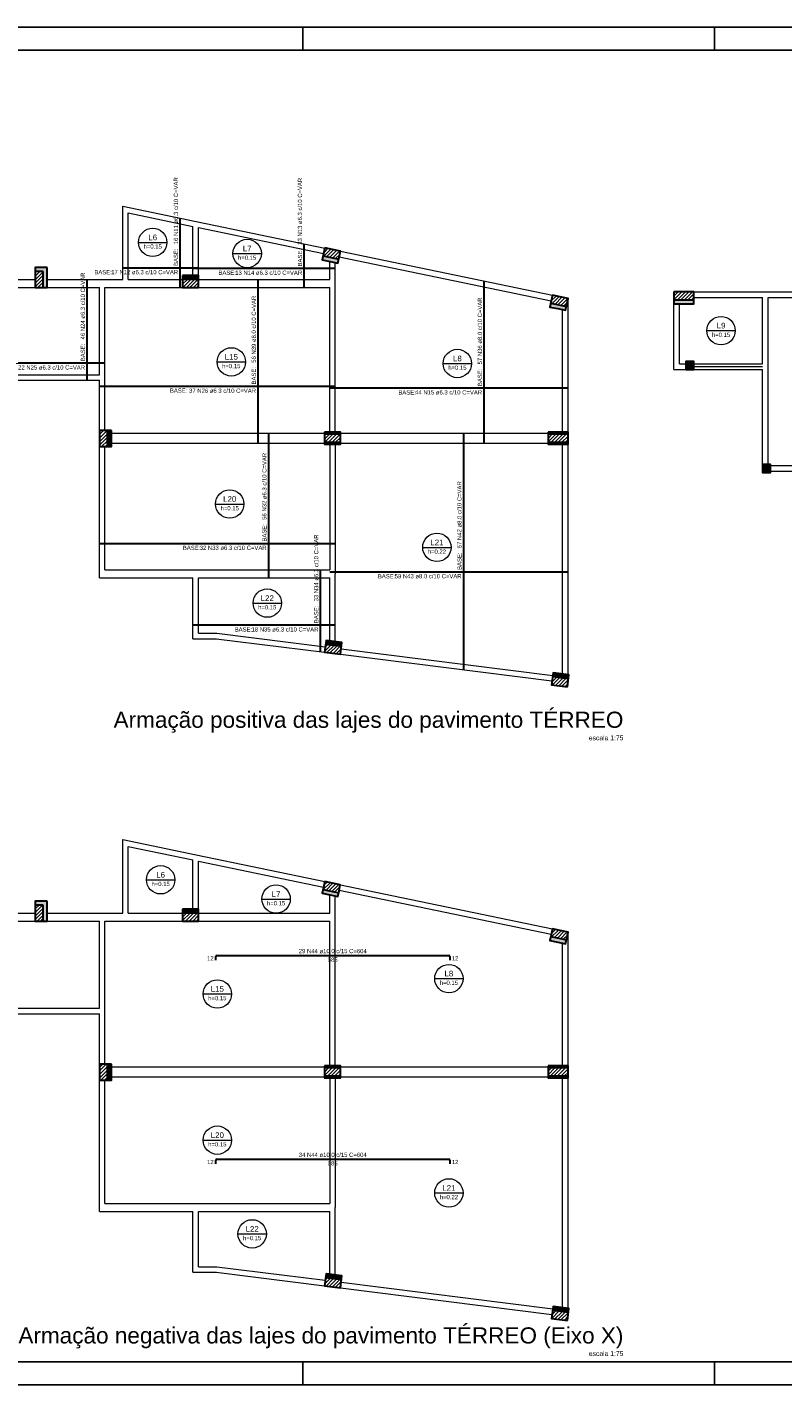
# Model space of a CAD drawing. Header units: millimetres. Extents: x 10 to 1250, y -62 to 528.
# Tile 852 of 909: x 838 to 871, y 133 to 192. Entities that reach past the tile are written whole.
import ezdxf

# ---------------------------------------------------------------- set-up
doc = ezdxf.new("R2010")
doc.units = ezdxf.units.MM
doc.header["$LTSCALE"] = 0.05
for name, color, linetype, lineweight in [('Descrição da armadura', 7, 'Continuous', 5), ('DT-Armadura negativa', 4, 'Continuous', 30), ('DT-Barras rebatidas', 2, 'Continuous', 30), ('DT-Hachura pilar em laje', 254, 'Continuous', 5), ('DT-Textos', 7, 'Continuous', 5), ('DT-Título', 3, 'Continuous', 20), ('FO-Hachura pilar que morre', 106, 'Continuous', 5), ('FO-Hachura pilar que passa', 19, 'Continuous', 5), ('FO-Pilares', 4, 'Continuous', 30), ('FO-Vigas', 7, 'Continuous', 5), ('Textos armaduras', 7, 'Continuous', 5)]:
    doc.layers.add(name, color=color, linetype=linetype, lineweight=lineweight)
doc.layers.add('FOLHA_PADRÃO', color=7, linetype='Continuous')
doc.styles.add('Arial', font='arial.ttf')
pattern_1 = [(45, (788.96748, 112.77178), (-0.0773398, 0.0773398), [])]
pattern_2 = [(45, (788.35323, 206.6637), (-0.0773398, 0.0773398), [])]

# ---------------------------------------------------------------- blocks, each defined once
blk = doc.blocks.new('A1EST. 1500')
at = {"layer": 'FOLHA_PADRÃO', "color": 1, "linetype": 'Continuous'}
for p, q in [((150.008, 59.4), (0, 59.4)), ((59.5, 59.4), (59.5, 58.4)), ((77.5, 59.4), (77.5, 58.4)), ((59.5, 0), (59.5, 1)), ((77.5, 0), (77.5, 1)), ((0, 0), (150.008, 0))]:
    blk.add_line(p, q, dxfattribs=at)
at = {"layer": 'FOLHA_PADRÃO', "color": 6, "linetype": 'Continuous'}
blk.add_lwpolyline([(149, 58.4), (149, 1), (1, 1), (1, 58.4), (149, 58.4)], dxfattribs=at)

msp = doc.modelspace()

# ---------------------------------------------------------------- hatches: boundary and pattern name
at = {"layer": 'DT-Hachura pilar em laje', "linetype": 'Continuous'}
for points in [[(866.5318, 177.1086), (866.7068, 177.1086), (866.8818, 177.1086), (866.8818, 177.2836), (866.8818, 177.4586), (866.7068, 177.4586), (866.5318, 177.4586), (866.5318, 177.2836)], [(869.8874, 172.9541), (869.8874, 172.7791), (869.8874, 172.6041), (870.0624, 172.6041), (870.2374, 172.6041), (870.2374, 172.7791), (870.2374, 172.9541), (870.0624, 172.9541)]]:
    msp.add_hatch(color=256, dxfattribs=at).paths.add_polyline_path(points)
at = {"layer": 'FO-Hachura pilar que morre', "linetype": 'Continuous'}
h = msp.add_hatch(color=256, dxfattribs=at)
h.paths.add_polyline_path([(850.7242, 182.4224), (850.6705, 182.1654), (850.6168, 181.9085), (850.9594, 181.8369), (851.302, 181.7653), (851.3557, 182.0223), (851.4094, 182.2792), (851.0668, 182.3508)])
h.paths.add_polyline_path([(850.7242, 182.4224), (850.6884, 182.2511), (850.6526, 182.0798), (850.9952, 182.0082), (851.3378, 181.9366), (851.3736, 182.1079), (851.4094, 182.2792), (851.0668, 182.3508)], flags=0)
for points in [[(838.4038, 180.6964), (838.5788, 180.6964), (838.5788, 181.5712), (838.0538, 181.5712), (838.0538, 181.3962), (838.4038, 181.3962), (838.4038, 180.6964)], [(845.2041, 181.2212), (844.5043, 181.2212), (844.5043, 181.0462), (845.2041, 181.0462), (845.2041, 181.2212)], [(841.2141, 173.7364), (841.3891, 173.7364), (841.3891, 174.4363), (841.2141, 174.4363), (841.2141, 173.7364)], [(850.7635, 165.0809), (851.4577, 164.9933), (851.4798, 165.1669), (850.7854, 165.2547), (850.7635, 165.0809)], [(860.715, 163.8297), (860.6932, 163.6561), (861.3874, 163.5684), (861.4093, 163.742), (860.715, 163.8297)], [(838.4037, 152.9773), (838.5787, 152.9773), (838.5787, 153.8522), (838.0537, 153.8522), (838.0537, 153.6772), (838.4037, 153.6772), (838.4037, 152.9773)], [(845.204, 153.5022), (844.5042, 153.5022), (844.5042, 153.3272), (845.204, 153.3272), (845.204, 153.5022)], [(841.214, 146.0174), (841.389, 146.0174), (841.389, 146.7172), (841.214, 146.7172), (841.214, 146.0174)], [(850.7634, 137.3619), (851.4577, 137.2742), (851.4797, 137.4478), (850.7853, 137.5357), (850.7634, 137.3619)], [(860.715, 136.1107), (860.6931, 135.9371), (861.3873, 135.8494), (861.4092, 136.023), (860.715, 136.1107)]]:
    msp.add_hatch(color=256, dxfattribs=at).paths.add_polyline_path(points)
h = msp.add_hatch(color=256, dxfattribs=at)
h.paths.add_polyline_path([(860.6891, 180.3546), (860.6354, 180.0976), (860.5817, 179.8407), (860.9243, 179.7691), (861.2669, 179.6975), (861.3206, 179.9545), (861.3743, 180.2114), (861.0317, 180.283)])
h.paths.add_polyline_path([(860.6891, 180.3546), (860.6533, 180.1833), (860.6175, 180.012), (860.9601, 179.9404), (861.3027, 179.8688), (861.3385, 180.0401), (861.3743, 180.2114), (861.0317, 180.283)], flags=0)
h = msp.add_hatch(color=256, dxfattribs=at)
h.paths.add_polyline_path([(866.0068, 180.5045), (866.0068, 180.242), (866.0068, 179.9795), (866.4443, 179.9795), (866.8818, 179.9795), (866.8818, 180.242), (866.8818, 180.5045), (866.4443, 180.5045)])
h.paths.add_polyline_path([(866.0068, 180.5045), (866.0068, 180.3295), (866.0068, 180.1545), (866.4443, 180.1545), (866.8818, 180.1545), (866.8818, 180.3295), (866.8818, 180.5045), (866.4443, 180.5045)], flags=0)
h = msp.add_hatch(color=256, dxfattribs=at)
h.paths.add_polyline_path([(850.7168, 174.3577), (850.7168, 174.0952), (850.7168, 173.8327), (851.0668, 173.8327), (851.4168, 173.8327), (851.4168, 174.0952), (851.4168, 174.3577), (851.0668, 174.3577)])
h.paths.add_polyline_path([(850.7168, 174.2702), (850.7168, 174.0952), (850.7168, 173.9202), (851.0668, 173.9202), (851.4168, 173.9202), (851.4168, 174.0952), (851.4168, 174.2702), (851.0668, 174.2702)], flags=0)
h = msp.add_hatch(color=256, dxfattribs=at)
h.paths.add_polyline_path([(860.4993, 174.3577), (860.4993, 174.0952), (860.4993, 173.8327), (860.9368, 173.8327), (861.3743, 173.8327), (861.3743, 174.0952), (861.3743, 174.3577), (860.9368, 174.3577)])
h.paths.add_polyline_path([(860.4993, 174.2702), (860.4993, 174.0952), (860.4993, 173.9202), (860.9368, 173.9202), (861.3743, 173.9202), (861.3743, 174.0952), (861.3743, 174.2702), (860.9368, 174.2702)], flags=0)
h = msp.add_hatch(color=256, dxfattribs=at)
h.paths.add_polyline_path([(850.7241, 154.7034), (850.6704, 154.4464), (850.6168, 154.1895), (850.9594, 154.1179), (851.302, 154.0463), (851.3556, 154.3033), (851.4093, 154.5602), (851.0667, 154.6318)])
h.paths.add_polyline_path([(850.7241, 154.7034), (850.6883, 154.5321), (850.6525, 154.3608), (850.9951, 154.2892), (851.3377, 154.2176), (851.3735, 154.3889), (851.4093, 154.5602), (851.0667, 154.6318)], flags=0)
h = msp.add_hatch(color=256, dxfattribs=at)
h.paths.add_polyline_path([(860.689, 152.6356), (860.6353, 152.3786), (860.5816, 152.1217), (860.9243, 152.0501), (861.2669, 151.9785), (861.3205, 152.2355), (861.3742, 152.4924), (861.0316, 152.564)])
h.paths.add_polyline_path([(860.689, 152.6356), (860.6532, 152.4643), (860.6174, 152.293), (860.96, 152.2214), (861.3026, 152.1498), (861.3384, 152.3211), (861.3742, 152.4924), (861.0316, 152.564)], flags=0)
h = msp.add_hatch(color=256, dxfattribs=at)
h.paths.add_polyline_path([(850.7167, 146.6387), (850.7167, 146.3762), (850.7167, 146.1137), (851.0667, 146.1137), (851.4167, 146.1137), (851.4167, 146.3762), (851.4167, 146.6387), (851.0667, 146.6387)])
h.paths.add_polyline_path([(850.7167, 146.5512), (850.7167, 146.3762), (850.7167, 146.2012), (851.0667, 146.2012), (851.4167, 146.2012), (851.4167, 146.3762), (851.4167, 146.5512), (851.0667, 146.5512)], flags=0)
h = msp.add_hatch(color=256, dxfattribs=at)
h.paths.add_polyline_path([(860.4992, 146.6387), (860.4992, 146.3762), (860.4992, 146.1137), (860.9367, 146.1137), (861.3742, 146.1137), (861.3742, 146.3762), (861.3742, 146.6387), (860.9367, 146.6387)])
h.paths.add_polyline_path([(860.4992, 146.5512), (860.4992, 146.3762), (860.4992, 146.2012), (860.9367, 146.2012), (861.3742, 146.2012), (861.3742, 146.3762), (861.3742, 146.5512), (860.9367, 146.5512)], flags=0)
at = {"layer": 'FO-Hachura pilar que passa', "linetype": 'Continuous'}
h = msp.add_hatch(dxfattribs=at)
h.set_pattern_fill('ANSI31', color=256, scale=0.875, style=0)
h.set_pattern_definition(pattern_2)
h.paths.add_polyline_path([(850.7242, 182.4224), (850.6884, 182.2511), (850.6526, 182.0798), (850.9952, 182.0082), (851.3378, 181.9366), (851.3736, 182.1079), (851.4094, 182.2792), (851.0668, 182.3508)])
h = msp.add_hatch(dxfattribs=at)
h.set_pattern_fill('ANSI31', color=256, scale=0.875, style=0)
h.set_pattern_definition(pattern_2)
h.paths.add_polyline_path([(838.4038, 181.3962), (838.0538, 181.3962), (838.0538, 180.6964), (838.4038, 180.6964), (838.4038, 181.3962)])
h = msp.add_hatch(dxfattribs=at)
h.set_pattern_fill('ANSI31', color=256, scale=0.875, style=0)
h.set_pattern_definition(pattern_2)
h.paths.add_polyline_path([(845.2041, 181.0462), (844.5043, 181.0462), (844.5043, 180.6964), (845.2041, 180.6964), (845.2041, 181.0462)])
h = msp.add_hatch(dxfattribs=at)
h.set_pattern_fill('ANSI31', color=256, scale=0.875, style=0)
h.set_pattern_definition(pattern_2)
h.paths.add_polyline_path([(860.6891, 180.3546), (860.6533, 180.1833), (860.6175, 180.012), (860.9601, 179.9404), (861.3027, 179.8688), (861.3385, 180.0401), (861.3743, 180.2114), (861.0317, 180.283)])
h = msp.add_hatch(dxfattribs=at)
h.set_pattern_fill('ANSI31', color=256, scale=0.875, style=0)
h.set_pattern_definition([(45, (862.94432, 170.2909), (-0.0773398, 0.0773398), [])])
h.paths.add_polyline_path([(866.0068, 180.5045), (866.0068, 180.3295), (866.0068, 180.1545), (866.4443, 180.1545), (866.8818, 180.1545), (866.8818, 180.3295), (866.8818, 180.5045), (866.4443, 180.5045)])
h = msp.add_hatch(dxfattribs=at)
h.set_pattern_fill('ANSI31', color=256, scale=0.875, style=0)
h.set_pattern_definition(pattern_2)
h.paths.add_polyline_path([(841.2141, 174.4363), (840.8643, 174.4363), (840.8643, 173.7364), (841.2141, 173.7364), (841.2141, 174.4363)])
h = msp.add_hatch(dxfattribs=at)
h.set_pattern_fill('ANSI31', color=256, scale=0.875, style=0)
h.set_pattern_definition(pattern_2)
h.paths.add_polyline_path([(850.7168, 174.2702), (850.7168, 174.0952), (850.7168, 173.9202), (851.0668, 173.9202), (851.4168, 173.9202), (851.4168, 174.0952), (851.4168, 174.2702), (851.0668, 174.2702)])
h = msp.add_hatch(dxfattribs=at)
h.set_pattern_fill('ANSI31', color=256, scale=0.875, style=0)
h.set_pattern_definition(pattern_2)
h.paths.add_polyline_path([(860.4993, 174.2702), (860.4993, 174.0952), (860.4993, 173.9202), (860.9368, 173.9202), (861.3743, 173.9202), (861.3743, 174.0952), (861.3743, 174.2702), (860.9368, 174.2702)])
h = msp.add_hatch(dxfattribs=at)
h.set_pattern_fill('ANSI31', color=256, scale=0.875, style=0)
h.set_pattern_definition(pattern_2)
h.paths.add_polyline_path([(851.414, 164.6462), (851.4577, 164.9933), (850.7635, 165.0809), (850.7196, 164.7339), (851.414, 164.6462)])
h = msp.add_hatch(dxfattribs=at)
h.set_pattern_fill('ANSI31', color=256, scale=0.875, style=0)
h.set_pattern_definition(pattern_2)
h.paths.add_polyline_path([(861.3436, 163.2212), (861.3874, 163.5684), (860.6932, 163.6561), (860.6492, 163.3091), (861.3436, 163.2212)])
h = msp.add_hatch(dxfattribs=at)
h.set_pattern_fill('ANSI31', color=256, scale=0.875, style=0)
h.set_pattern_definition(pattern_1)
h.paths.add_polyline_path([(850.7241, 154.7034), (850.6883, 154.5321), (850.6525, 154.3608), (850.9951, 154.2892), (851.3377, 154.2176), (851.3735, 154.3889), (851.4093, 154.5602), (851.0667, 154.6318)])
h = msp.add_hatch(dxfattribs=at)
h.set_pattern_fill('ANSI31', color=256, scale=0.875, style=0)
h.set_pattern_definition(pattern_1)
h.paths.add_polyline_path([(838.4037, 153.6772), (838.0537, 153.6772), (838.0537, 152.9773), (838.4037, 152.9773), (838.4037, 153.6772)])
h = msp.add_hatch(dxfattribs=at)
h.set_pattern_fill('ANSI31', color=256, scale=0.875, style=0)
h.set_pattern_definition(pattern_1)
h.paths.add_polyline_path([(845.204, 153.3272), (844.5042, 153.3272), (844.5042, 152.9773), (845.204, 152.9773), (845.204, 153.3272)])
h = msp.add_hatch(dxfattribs=at)
h.set_pattern_fill('ANSI31', color=256, scale=0.875, style=0)
h.set_pattern_definition(pattern_1)
h.paths.add_polyline_path([(860.689, 152.6356), (860.6532, 152.4643), (860.6174, 152.293), (860.96, 152.2214), (861.3026, 152.1498), (861.3384, 152.3211), (861.3742, 152.4924), (861.0316, 152.564)])
h = msp.add_hatch(dxfattribs=at)
h.set_pattern_fill('ANSI31', color=256, scale=0.875, style=0)
h.set_pattern_definition(pattern_1)
h.paths.add_polyline_path([(841.214, 146.7172), (840.8642, 146.7172), (840.8642, 146.0174), (841.214, 146.0174), (841.214, 146.7172)])
h = msp.add_hatch(dxfattribs=at)
h.set_pattern_fill('ANSI31', color=256, scale=0.875, style=0)
h.set_pattern_definition(pattern_1)
h.paths.add_polyline_path([(850.7167, 146.5512), (850.7167, 146.3762), (850.7167, 146.2012), (851.0667, 146.2012), (851.4167, 146.2012), (851.4167, 146.3762), (851.4167, 146.5512), (851.0667, 146.5512)])
h = msp.add_hatch(dxfattribs=at)
h.set_pattern_fill('ANSI31', color=256, scale=0.875, style=0)
h.set_pattern_definition(pattern_1)
h.paths.add_polyline_path([(860.4992, 146.5512), (860.4992, 146.3762), (860.4992, 146.2012), (860.9367, 146.2012), (861.3742, 146.2012), (861.3742, 146.3762), (861.3742, 146.5512), (860.9367, 146.5512)])
h = msp.add_hatch(dxfattribs=at)
h.set_pattern_fill('ANSI31', color=256, scale=0.875, style=0)
h.set_pattern_definition(pattern_1)
h.paths.add_polyline_path([(851.4139, 136.9272), (851.4577, 137.2742), (850.7634, 137.3619), (850.7195, 137.0149), (851.4139, 136.9272)])
h = msp.add_hatch(dxfattribs=at)
h.set_pattern_fill('ANSI31', color=256, scale=0.875, style=0)
h.set_pattern_definition(pattern_1)
h.paths.add_polyline_path([(861.3436, 135.5022), (861.3873, 135.8494), (860.6931, 135.9371), (860.6492, 135.59), (861.3436, 135.5022)])

# ---------------------------------------------------------------- linework, layer by layer
at = {"layer": 'DT-Armadura negativa'}
for p, q in [((846.0023, 151.4715), (856.1523, 151.4715)), ((845.9586, 151.265), (845.9586, 151.4278)), ((856.1961, 151.4278), (856.1961, 151.265)), ((845.9586, 142.3524), (845.9586, 142.5152)), ((846.0023, 142.5589), (856.1523, 142.5589)), ((856.1961, 142.5152), (856.1961, 142.3524))]:
    msp.add_line(p, q, dxfattribs=at)
for centre, start, end in [((846.0023, 151.4278), 90, 180), ((856.1523, 151.4278), 0, 90), ((846.0023, 142.5152), 90, 180), ((856.1523, 142.5152), 0, 90)]:
    msp.add_arc(centre, 0.0437, start, end, dxfattribs=at)
at = {"layer": 'DT-Barras rebatidas'}
for p, q in [((844.4039, 180.6962), (844.4039, 183.7338)), ((849.8318, 180.6962), (849.8318, 182.6071)), ((845.2043, 181.5459), (841.8863, 181.5459)), ((851.1893, 181.5213), (844.9593, 181.5213)), ((840.3318, 176.6327), (840.3318, 181.0462)), ((847.8124, 173.8764), (847.8124, 181.0462)), ((857.7043, 173.8764), (857.7043, 180.9732)), ((841.1093, 177.3778), (832.4643, 177.3778)), ((851.1893, 176.359), (840.8643, 176.359)), ((861.3743, 176.2879), (850.9443, 176.2879)), ((848.2754, 167.9912), (848.2754, 174.3139)), ((856.8079, 163.9673), (856.8079, 174.3139)), ((851.1897, 169.4863), (840.8643, 169.4863)), ((850.5435, 164.7552), (850.5435, 168.3412)), ((861.3743, 168.2444), (850.9448, 168.2444)), ((851.1896, 165.9167), (844.9593, 165.9167))]:
    msp.add_line(p, q, dxfattribs=at)
at = {"layer": 'DT-Textos'}
for p, q in [((842.578, 182.6681), (843.8212, 182.6681)), ((846.7114, 182.1819), (847.9546, 182.1819)), ((867.448, 178.8066), (868.6912, 178.8066)), ((846.018, 177.4391), (847.2612, 177.4391)), ((855.9098, 177.368), (857.153, 177.368)), ((845.9477, 171.2209), (847.1909, 171.2209)), ((855.0135, 169.3246), (856.2567, 169.3246)), ((847.5907, 166.8865), (848.8339, 166.8865)), ((842.9236, 154.7818), (844.1668, 154.7818)), ((847.9768, 153.9387), (849.22, 153.9387)), ((855.5376, 150.4579), (856.7808, 150.4579)), ((845.4051, 149.786), (846.6483, 149.786)), ((845.4054, 143.3898), (846.6486, 143.3898)), ((855.5376, 141.0814), (856.7808, 141.0814)), ((846.9287, 139.2888), (848.1719, 139.2888))]:
    msp.add_line(p, q, dxfattribs=at)
for centre in [(843.1996, 182.6681), (847.333, 182.1819), (868.0696, 178.8066), (846.6396, 177.4391), (856.5314, 177.368), (846.5693, 171.2209), (855.6351, 169.3246), (848.2123, 166.8865), (843.5452, 154.7818), (848.5984, 153.9387), (856.1592, 150.4579), (846.0267, 149.786), (846.027, 143.3898), (856.1592, 141.0814), (847.5503, 139.2888)]:
    msp.add_circle(centre, 0.6216, dxfattribs=at)
at = {"layer": 'FO-Pilares'}
for p, q in [((850.6526, 182.0798), (851.3378, 181.9366)), ((838.4038, 181.3962), (838.0538, 181.3962)), ((838.4038, 180.6962), (838.4038, 181.3962)), ((845.2043, 181.0462), (844.5043, 181.0462)), ((860.6175, 180.012), (861.3027, 179.8688)), ((866.0068, 180.1545), (866.8818, 180.1545)), ((841.2143, 173.7364), (841.2143, 174.4364)), ((851.4168, 174.2702), (850.7168, 174.2702)), ((861.3743, 174.2702), (860.4993, 174.2702)), ((850.7168, 173.9202), (851.4168, 173.9202)), ((860.4993, 173.9202), (861.3743, 173.9202)), ((851.4579, 164.9934), (850.7634, 165.0811)), ((861.3875, 163.5685), (860.693, 163.6562)), ((850.6525, 154.3608), (851.3377, 154.2176)), ((838.4037, 153.6772), (838.0537, 153.6772)), ((838.4037, 152.9772), (838.4037, 153.6772)), ((845.2042, 153.3272), (844.5042, 153.3272)), ((860.6174, 152.293), (861.3026, 152.1498)), ((841.2142, 146.0174), (841.2142, 146.7174)), ((851.4167, 146.5512), (850.7167, 146.5512)), ((850.7167, 146.2012), (851.4167, 146.2012)), ((861.3742, 146.5512), (860.4992, 146.5512)), ((860.4992, 146.2012), (861.3742, 146.2012)), ((851.4578, 137.2743), (850.7633, 137.3621)), ((861.3875, 135.8494), (860.693, 135.9372))]:
    msp.add_line(p, q, dxfattribs=at)
for points in [[(850.7242, 182.4224), (850.6705, 182.1654), (850.6168, 181.9085), (850.9594, 181.8369), (851.302, 181.7653), (851.3557, 182.0223), (851.4094, 182.2792), (851.0668, 182.3508), (850.7242, 182.4224)], [(838.5788, 181.5712), (838.0538, 181.5712), (838.0538, 180.6964), (838.5788, 180.6964), (838.5788, 181.5712)], [(844.5043, 181.2212), (844.5043, 180.6964), (845.2041, 180.6964), (845.2041, 181.2212), (844.5043, 181.2212)], [(860.6891, 180.3546), (860.6354, 180.0976), (860.5817, 179.8407), (860.9243, 179.7691), (861.2669, 179.6975), (861.3206, 179.9545), (861.3743, 180.2114), (861.0317, 180.283), (860.6891, 180.3546)], [(866.0068, 180.5045), (866.0068, 180.242), (866.0068, 179.9795), (866.4443, 179.9795), (866.8818, 179.9795), (866.8818, 180.242), (866.8818, 180.5045), (866.4443, 180.5045), (866.0068, 180.5045)], [(866.5318, 177.1086), (866.7068, 177.1086), (866.8818, 177.1086), (866.8818, 177.2836), (866.8818, 177.4586), (866.7068, 177.4586), (866.5318, 177.4586), (866.5318, 177.2836), (866.5318, 177.1086)], [(841.3891, 174.4363), (840.8643, 174.4363), (840.8643, 173.7364), (841.3891, 173.7364), (841.3891, 174.4363)], [(850.7168, 174.3577), (850.7168, 174.0952), (850.7168, 173.8327), (851.0668, 173.8327), (851.4168, 173.8327), (851.4168, 174.0952), (851.4168, 174.3577), (851.0668, 174.3577), (850.7168, 174.3577)], [(860.4993, 174.3577), (860.4993, 174.0952), (860.4993, 173.8327), (860.9368, 173.8327), (861.3743, 173.8327), (861.3743, 174.0952), (861.3743, 174.3577), (860.9368, 174.3577), (860.4993, 174.3577)], [(869.8874, 172.9541), (869.8874, 172.7791), (869.8874, 172.6041), (870.0624, 172.6041), (870.2374, 172.6041), (870.2374, 172.7791), (870.2374, 172.9541), (870.0624, 172.9541), (869.8874, 172.9541)], [(851.414, 164.6462), (851.4798, 165.1669), (850.7854, 165.2547), (850.7196, 164.7339), (851.414, 164.6462)], [(861.3436, 163.2212), (861.4093, 163.742), (860.715, 163.8297), (860.6492, 163.3091), (861.3436, 163.2212)], [(850.7241, 154.7034), (850.6704, 154.4464), (850.6168, 154.1895), (850.9594, 154.1179), (851.302, 154.0463), (851.3556, 154.3033), (851.4093, 154.5602), (851.0667, 154.6318), (850.7241, 154.7034)], [(838.5787, 153.8522), (838.0537, 153.8522), (838.0537, 152.9773), (838.5787, 152.9773), (838.5787, 153.8522)], [(844.5042, 153.5022), (844.5042, 152.9773), (845.204, 152.9773), (845.204, 153.5022), (844.5042, 153.5022)], [(860.689, 152.6356), (860.6353, 152.3786), (860.5816, 152.1217), (860.9243, 152.0501), (861.2669, 151.9785), (861.3205, 152.2355), (861.3742, 152.4924), (861.0316, 152.564), (860.689, 152.6356)], [(841.389, 146.7172), (840.8642, 146.7172), (840.8642, 146.0174), (841.389, 146.0174), (841.389, 146.7172)], [(850.7167, 146.6387), (850.7167, 146.3762), (850.7167, 146.1137), (851.0667, 146.1137), (851.4167, 146.1137), (851.4167, 146.3762), (851.4167, 146.6387), (851.0667, 146.6387), (850.7167, 146.6387)], [(860.4992, 146.6387), (860.4992, 146.3762), (860.4992, 146.1137), (860.9367, 146.1137), (861.3742, 146.1137), (861.3742, 146.3762), (861.3742, 146.6387), (860.9367, 146.6387), (860.4992, 146.6387)], [(851.4139, 136.9272), (851.4797, 137.4478), (850.7853, 137.5357), (850.7195, 137.0149), (851.4139, 136.9272)], [(861.3436, 135.5022), (861.4092, 136.023), (860.715, 136.1107), (860.6492, 135.59), (861.3436, 135.5022)]]:
    msp.add_lwpolyline(points, close=True, dxfattribs=at)
at = {"layer": 'FO-Vigas'}
for p, q in [((841.8863, 181.0462), (841.8863, 184.2564)), ((841.8863, 184.2564), (845.1067, 183.588)), ((842.1313, 181.0462), (842.1313, 183.9554)), ((842.1313, 183.9554), (844.9593, 183.3683)), ((845.1067, 183.588), (850.724, 182.4219)), ((844.9593, 181.2212), (844.9593, 183.3683)), ((845.2043, 181.2212), (845.2043, 183.3175)), ((845.2043, 183.3175), (850.674, 182.1821)), ((850.9443, 181.0462), (850.9443, 181.8401)), ((851.1893, 180.8712), (851.1893, 181.7889)), ((851.3593, 182.0398), (860.6388, 180.1139)), ((851.4094, 182.2796), (860.6889, 180.3537)), ((834.6238, 181.0462), (838.0538, 181.0462)), ((834.8688, 180.6962), (838.0538, 180.6962)), ((838.5788, 181.0462), (840.9868, 181.0462)), ((838.5788, 180.6962), (840.8643, 180.6962)), ((840.8643, 176.8777), (840.8643, 180.6962)), ((840.9868, 181.0462), (841.8863, 181.0462)), ((841.1093, 176.7552), (841.1093, 180.6962)), ((841.1093, 180.6962), (842.0088, 180.6962)), ((842.0088, 180.6962), (844.5043, 180.6962)), ((842.1313, 181.0462), (844.5043, 181.0462)), ((845.2041, 181.0462), (850.9443, 181.0462)), ((845.2041, 180.6962), (850.9443, 180.6962)), ((850.9443, 174.3577), (850.9443, 180.6962)), ((851.1893, 174.3577), (851.1893, 180.8712)), ((861.3743, 174.3577), (861.3743, 180.2114)), ((866.8818, 180.5045), (870.0099, 180.5045)), ((866.8818, 180.2595), (869.8874, 180.2595)), ((869.8874, 177.3536), (869.8874, 180.2595)), ((870.0099, 180.5045), (877.1587, 180.5045)), ((870.1324, 177.2311), (870.1324, 180.2595)), ((870.1324, 180.2595), (877.1587, 180.2595)), ((861.1293, 174.3577), (861.1293, 179.7263)), ((866.0068, 177.1086), (866.0068, 179.9795)), ((866.2518, 177.3536), (866.2518, 179.9795)), ((866.0068, 177.1086), (866.5318, 177.1086)), ((866.2518, 177.3536), (866.5318, 177.3536)), ((866.8818, 177.3536), (869.8874, 177.3536)), ((866.8818, 177.2311), (869.8874, 177.2311)), ((866.8818, 177.1086), (869.8874, 177.1086)), ((869.8874, 172.9541), (869.8874, 177.1086)), ((870.1324, 172.9541), (870.1324, 177.2311)), ((836.8393, 176.8777), (840.8643, 176.8777)), ((836.9618, 176.6327), (840.8643, 176.6327)), ((840.8643, 174.4363), (840.8643, 176.6327)), ((841.1093, 174.4363), (841.1093, 176.7552)), ((841.3891, 174.3139), (850.7168, 174.3139)), ((851.4168, 174.3139), (860.4993, 174.3139)), ((840.8643, 167.9912), (840.8643, 173.7364)), ((841.1093, 168.3412), (841.1093, 173.7364)), ((841.3891, 173.8764), (850.7168, 173.8764)), ((850.9445, 173.8327), (850.9448, 168.3412)), ((851.1895, 173.8327), (851.1898, 168.1662)), ((851.4168, 173.8764), (860.4993, 173.8764)), ((861.1293, 172.3102), (861.1293, 173.8327)), ((861.3743, 172.3102), (861.3743, 173.8327)), ((870.2374, 172.9016), (874.8417, 172.9016)), ((861.1293, 170.5243), (861.1293, 172.3102)), ((861.3743, 170.5243), (861.3743, 172.3102)), ((870.2374, 172.6566), (874.8417, 172.6566)), ((861.1293, 168.7393), (861.1293, 170.5243)), ((861.3743, 168.7393), (861.3743, 170.5243)), ((861.1293, 166.9543), (861.1293, 168.7393)), ((861.3743, 166.9543), (861.3743, 168.7393)), ((841.1093, 168.3412), (845.0818, 168.3412)), ((845.0818, 168.3412), (850.9448, 168.3412)), ((851.1895, 165.2036), (851.1898, 168.1662)), ((840.8643, 167.9912), (844.9593, 167.9912)), ((844.9593, 165.3284), (844.9593, 167.9912)), ((845.2043, 165.5734), (845.2043, 167.9912)), ((845.2043, 167.9912), (850.9448, 167.9912)), ((850.9445, 165.2346), (850.9448, 167.9912)), ((861.1293, 165.1684), (861.1293, 166.9543)), ((861.3743, 165.1684), (861.3743, 166.9543)), ((844.9593, 165.3284), (845.9883, 165.3286)), ((845.2043, 165.5734), (845.9882, 165.5736)), ((845.973, 165.3295), (850.7195, 164.7331)), ((846.0035, 165.5726), (850.7502, 164.9762)), ((861.1293, 163.7774), (861.1293, 165.1684)), ((861.3743, 163.7464), (861.3743, 165.1684)), ((851.4139, 164.6458), (860.671, 163.4814)), ((851.4446, 164.8889), (860.7017, 163.7244)), ((841.8862, 153.3272), (841.8862, 156.5374)), ((841.8862, 156.5374), (845.1066, 155.8689)), ((842.1312, 153.3272), (842.1312, 156.2363)), ((842.1312, 156.2363), (844.9592, 155.6493)), ((844.9592, 153.5022), (844.9592, 155.6493)), ((845.1066, 155.8689), (850.7239, 154.7029)), ((845.2042, 153.5022), (845.2042, 155.5984)), ((845.2042, 155.5984), (850.6739, 154.4631)), ((851.4094, 154.5606), (860.6888, 152.6347)), ((850.9442, 153.3272), (850.9442, 154.121)), ((851.1892, 153.1522), (851.1892, 154.0699)), ((851.3593, 154.3208), (860.6387, 152.3949)), ((834.6237, 153.3272), (838.0537, 153.3272)), ((838.5787, 153.3272), (840.9867, 153.3272)), ((840.9867, 153.3272), (841.8862, 153.3272)), ((842.1312, 153.3272), (844.5042, 153.3272)), ((845.204, 153.3272), (850.9442, 153.3272)), ((834.8687, 152.9772), (838.0537, 152.9772)), ((838.5787, 152.9772), (840.8642, 152.9772)), ((840.8642, 149.1587), (840.8642, 152.9772)), ((841.1092, 149.0362), (841.1092, 152.9772)), ((841.1092, 152.9772), (842.0087, 152.9772)), ((842.0087, 152.9772), (844.5042, 152.9772)), ((845.204, 152.9772), (850.9442, 152.9772)), ((850.9442, 146.6387), (850.9442, 152.9772)), ((851.1892, 146.6387), (851.1892, 153.1522)), ((861.3742, 146.6387), (861.3742, 152.4924)), ((861.1292, 146.6387), (861.1292, 152.0073)), ((836.8392, 149.1587), (840.8642, 149.1587)), ((836.9617, 148.9137), (840.8642, 148.9137)), ((840.8642, 146.7172), (840.8642, 148.9137)), ((841.1092, 146.7172), (841.1092, 149.0362)), ((841.389, 146.5949), (850.7167, 146.5949)), ((841.389, 146.1574), (850.7167, 146.1574)), ((851.4167, 146.5949), (860.4992, 146.5949)), ((851.4167, 146.1574), (860.4992, 146.1574)), ((840.8642, 140.2722), (840.8642, 146.0174)), ((841.1092, 140.6222), (841.1092, 146.0174)), ((850.9445, 146.1137), (850.9447, 140.6222)), ((851.1895, 146.1137), (851.1897, 140.4472)), ((861.1292, 144.5912), (861.1292, 146.1137)), ((861.3742, 144.5912), (861.3742, 146.1137)), ((861.1292, 142.8053), (861.1292, 144.5912)), ((861.3742, 142.8053), (861.3742, 144.5912)), ((861.1292, 141.0203), (861.1292, 142.8053)), ((861.3742, 141.0203), (861.3742, 142.8053)), ((861.1292, 139.2353), (861.1292, 141.0203)), ((861.3742, 139.2353), (861.3742, 141.0203)), ((840.8642, 140.2722), (844.9592, 140.2722)), ((841.1092, 140.6222), (845.0817, 140.6222)), ((844.9592, 137.6093), (844.9592, 140.2722)), ((845.0817, 140.6222), (850.9447, 140.6222)), ((845.2042, 137.8544), (845.2042, 140.2722)), ((845.2042, 140.2722), (850.9447, 140.2722)), ((850.9445, 137.5155), (850.9447, 140.2722)), ((851.1895, 137.4846), (851.1897, 140.4471)), ((861.1292, 137.4494), (861.1292, 139.2353)), ((861.3742, 137.4494), (861.3742, 139.2353)), ((845.2042, 137.8544), (845.9882, 137.8545)), ((846.0035, 137.8536), (850.7501, 137.2572)), ((844.9592, 137.6093), (845.9882, 137.6095)), ((845.9729, 137.6105), (850.7194, 137.0141)), ((861.1292, 136.0583), (861.1292, 137.4494)), ((861.3742, 136.0274), (861.3742, 137.4494)), ((851.4139, 136.9268), (860.671, 135.7623)), ((851.4446, 137.1699), (860.7017, 136.0054))]:
    msp.add_line(p, q, dxfattribs=at)

# ---------------------------------------------------------------- block references
msp.add_blockref('A1EST. 1500', (790.2755, 132.6844))

# ---------------------------------------------------------------- texts
at = {"layer": 'Descrição da armadura', "linetype": 'Continuous', "char_height": 0.185325, "width": 5.872011, "attachment_point": 7, "rotation": 90, "line_spacing_factor": 0.798, "style": 'Arial'}
for s, insert in [('16 N11 ø6.3 c/10 C=VAR', (844.3112, 182.5885)), ('33 N13 ø6.3 c/10 C=VAR', (849.7391, 182.5639)), ('46 N24 ø6.3 c/10 C=VAR', (840.2391, 178.4204)), ('56 N39 ø8.0 c/10 C=VAR', (847.7197, 177.4016)), ('57 N36 ø8.0 c/10 C=VAR', (857.6116, 177.3305)), ('56 N32 ø6.3 c/10 C=VAR', (848.1827, 170.5289)), ('57 N42 ø8.0 c/10 C=VAR', (856.7152, 169.287)), ('33 N34 ø6.3 c/10 C=VAR', (850.4509, 166.9593))]:
    msp.add_mtext(s, dxfattribs=dict(at, insert=insert))
at = {"layer": 'Descrição da armadura', "linetype": 'Continuous', "char_height": 0.185325, "line_spacing_factor": 0.798, "style": 'Arial'}
for s, insert, width, attachment_point in [('17 N12 ø6.3 c/10 C=VAR', (844.3112, 181.2679), 5.872011, 9), ('13 N14 ø6.3 c/10 C=VAR', (849.7391, 181.2433), 5.872011, 9), ('22 N25 ø6.3 c/10 C=VAR', (840.2391, 177.0998), 5.872011, 9), ('37 N26 ø6.3 c/10 C=VAR', (847.7197, 176.081), 5.872011, 9), ('44 N15 ø6.3 c/10 C=VAR', (857.6116, 176.0099), 5.872011, 9), ('32 N33 ø6.3 c/10 C=VAR', (848.1827, 169.2084), 5.872011, 9), ('59 N43 ø8.0 c/10 C=VAR', (856.7152, 167.9665), 5.872011, 9), ('18 N35 ø6.3 c/10 C=VAR', (850.4509, 165.6387), 5.872011, 9), ('29 N44 ø10.0 c/15 C=604', (851.0773, 151.5642), 5.95946, 8), ('34 N44 ø10.0 c/15 C=604', (851.0773, 142.6516), 5.95946, 8)]:
    msp.add_mtext(s, dxfattribs=dict(at, insert=insert, width=width, attachment_point=attachment_point))
at = {"layer": 'DT-Textos', "line_spacing_factor": 0.798, "style": 'Arial'}
for s, insert, char_height, width, attachment_point in [('L6', (843.1996, 182.7607), 0.2471, 0.816077, 8), ('h=0.15', (843.1996, 182.3901), 0.18532, 1.509635, 8), ('L7', (847.333, 182.2745), 0.2471, 0.816077, 8), ('h=0.15', (847.333, 181.9039), 0.18532, 1.509635, 8), ('BASE:', (841.4109, 181.2679), 0.18532, 1.440853, 9), ('BASE:', (846.8388, 181.2433), 0.18532, 1.440853, 9), ('L9', (868.0696, 178.8992), 0.2471, 0.816077, 8), ('h=0.15', (868.0696, 178.5286), 0.18532, 1.509635, 8), ('L15', (846.6396, 177.5318), 0.2471, 1.224116, 8), ('L8', (856.5314, 177.4607), 0.2471, 0.816077, 8), ('h=0.15', (846.6396, 177.1611), 0.18532, 1.509635, 8), ('h=0.15', (856.5314, 177.09), 0.18532, 1.509635, 8), ('BASE:', (844.7147, 176.0885), 0.18532, 1.440853, 9), ('BASE:', (854.7113, 176.0099), 0.18532, 1.440853, 9), ('h=0.15', (846.5693, 170.9429), 0.18532, 1.509635, 8), ('L20', (846.5693, 171.3136), 0.2471, 1.224116, 8), ('BASE:', (845.2824, 169.2084), 0.18532, 1.440853, 9), ('h=0.22', (855.6351, 169.0466), 0.18532, 1.509635, 8), ('L21', (855.6351, 169.4173), 0.2471, 1.224116, 8), ('BASE:', (853.8149, 167.9665), 0.18532, 1.440853, 9), ('L22', (848.2123, 166.9792), 0.2471, 1.224116, 8), ('h=0.15', (848.2123, 166.6085), 0.18532, 1.509635, 8), ('BASE:', (847.5505, 165.6387), 0.18532, 1.440853, 9), ('L6', (843.5452, 154.8744), 0.2471, 0.816077, 8), ('h=0.15', (843.5452, 154.5038), 0.18532, 1.509635, 8), ('h=0.15', (848.5984, 153.6607), 0.18532, 1.509635, 8), ('L7', (848.5984, 154.0313), 0.2471, 0.816077, 8), ('L8', (856.1592, 150.5505), 0.2471, 0.816077, 8), ('h=0.15', (856.1592, 150.1799), 0.18532, 1.509635, 8), ('h=0.15', (846.0267, 149.508), 0.18532, 1.509635, 8), ('L15', (846.0267, 149.8787), 0.2471, 1.224116, 8), ('L20', (846.027, 143.4824), 0.2471, 1.224116, 8), ('h=0.15', (846.027, 143.1118), 0.18532, 1.509635, 8), ('L21', (856.1592, 141.1741), 0.2471, 1.224116, 8), ('h=0.22', (856.1592, 140.8034), 0.18532, 1.509635, 8), ('L22', (847.5503, 139.3815), 0.2471, 1.224116, 8), ('h=0.15', (847.5503, 139.0108), 0.18532, 1.509635, 8)]:
    msp.add_mtext(s, dxfattribs=dict(at, insert=insert, char_height=char_height, width=width, attachment_point=attachment_point))
at = {"layer": 'DT-Textos', "char_height": 0.18532, "width": 1.440853, "attachment_point": 7, "rotation": 90, "line_spacing_factor": 0.798, "style": 'Arial'}
for insert in [(844.3112, 181.6386), (849.7391, 181.6139), (840.2391, 177.4705), (847.7197, 176.4516), (857.6116, 176.3805), (848.1827, 169.579), (856.7152, 168.3371), (850.4509, 166.0093)]:
    msp.add_mtext('BASE:', dxfattribs=dict(at, insert=insert))
at = {"layer": 'DT-Título', "attachment_point": 9, "line_spacing_factor": 0.798, "style": 'Arial'}
for s, insert, char_height, width in [('Armação positiva das lajes do pavimento TÉRREO', (863.7957, 161.2127), 0.706, 44.257793), ('escala 1:75', (863.7953, 160.8812), 0.2118, 2.859119), ('Armação negativa das lajes do pavimento TÉRREO (Eixo X)', (863.7957, 134.2763), 0.706, 52.522215), ('escala 1:75', (863.7952, 133.9449), 0.2118, 2.859119)]:
    msp.add_mtext(s, dxfattribs=dict(at, insert=insert, char_height=char_height, width=width))
at = {"layer": 'Textos armaduras', "linetype": 'Continuous', "char_height": 0.18532, "attachment_point": 7, "line_spacing_factor": 0.798, "style": 'Arial'}
for s, insert, width in [('12', (845.5772, 151.2537), 0.577417), ('12', (856.2887, 151.2537), 0.577417), ('585', (850.8608, 151.1935), 0.866125), ('12', (845.5772, 142.3412), 0.577417), ('12', (856.2887, 142.3412), 0.577417), ('585', (850.8608, 142.281), 0.866125)]:
    msp.add_mtext(s, dxfattribs=dict(at, insert=insert, width=width))

doc.saveas('drawing.dxf')
